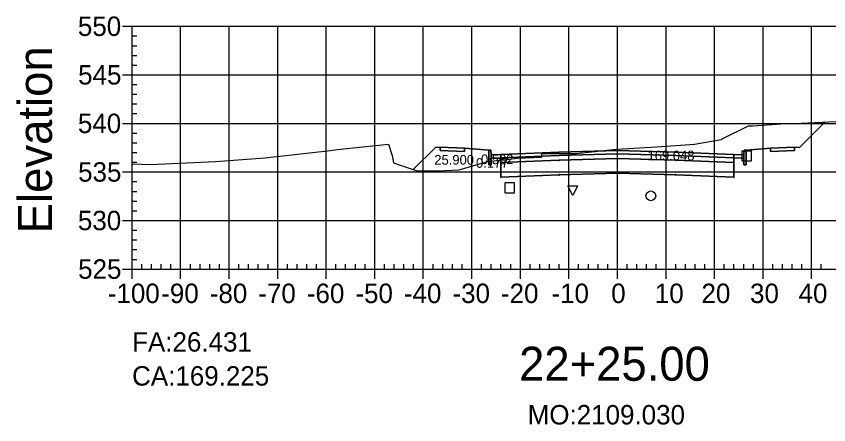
# Model space of a CAD drawing. Extents: x 704834 to 709892, y 372981 to 377533.
# Drawn here: x 705738 to 705905.4, y 372980.8 to 373064.9 of the extents above; entities that cross this region are included whole.
import ezdxf

# ---------------------------------------------------------------- set-up
doc = ezdxf.new("R2010")
doc.units = 0
for name, color, linetype in [('1', 7, 'Continuous'), ('10', 7, 'Continuous'), ('13', 7, 'Continuous'), ('14', 7, 'Continuous'), ('4', 7, 'Continuous'), ('57', 7, 'Continuous'), ('59', 7, 'Continuous'), ('60', 7, 'Continuous'), ('Default_Xsect', 7, 'Continuous'), ('Existing', 7, 'Continuous')]:
    doc.layers.add(name, color=color, linetype=linetype)

msp = doc.modelspace()

# ---------------------------------------------------------------- linework, layer by layer
for points in [[(705899.37, 373037.87), (705904.59, 373043.09)], [(705824.37, 373037.87), (705819.8, 373033.3)], [(705825.37, 373037.91), (705824.37, 373037.87)], [(705835.37, 373037.31), (705830.37, 373037.71)], [(705888.37, 373037.31), (705893.37, 373037.71)], [(705898.37, 373037.91), (705899.37, 373037.87)]]:
    msp.add_lwpolyline(points)
for points in [[(705830.37, 373037.71), (705825.37, 373037.91), (705825.37, 373037.25), (705830.37, 373037.05)], [(705835.87, 373036.31), (705835.79, 373037.31), (705835.37, 373037.31), (705835.37, 373034.31), (705835.87, 373034.31)], [(705887.87, 373034.31), (705888.37, 373034.31), (705888.37, 373037.31), (705887.96, 373037.31), (705887.87, 373036.31)], [(705893.37, 373037.05), (705898.37, 373037.25), (705898.37, 373037.91), (705893.37, 373037.71)], [(705837.87, 373036.39), (705835.87, 373036.31), (705835.87, 373035.65), (705837.87, 373035.73)], [(705861.87, 373036.57), (705873.87, 373036.21), (705885.87, 373035.73), (705885.87, 373036.39), (705873.87, 373036.87), (705861.87, 373037.23), (705849.87, 373036.87), (705837.87, 373036.39), (705837.87, 373035.73), (705849.87, 373036.21)], [(705861.87, 373035.57), (705873.87, 373035.21), (705885.87, 373034.73), (705885.87, 373035.73), (705873.87, 373036.21), (705861.87, 373036.57), (705849.87, 373036.21), (705837.87, 373035.73), (705837.87, 373034.73), (705849.87, 373035.21)], [(705861.82, 373036.52), (705861.92, 373036.52), (705861.92, 373036.62), (705861.82, 373036.62)], [(705861.82, 373035.52), (705861.92, 373035.52), (705861.92, 373035.62), (705861.82, 373035.62)], [(705885.87, 373035.73), (705887.87, 373035.65), (705887.87, 373036.31), (705885.87, 373036.39)], [(705837.82, 373034.68), (705837.92, 373034.68), (705837.92, 373034.78), (705837.82, 373034.78)], [(705861.87, 373032.57), (705873.87, 373032.21), (705885.87, 373031.73), (705885.87, 373034.73), (705873.87, 373035.21), (705861.87, 373035.57), (705849.87, 373035.21), (705837.87, 373034.73), (705837.87, 373031.73), (705849.87, 373032.21)], [(705849.82, 373035.16), (705849.92, 373035.16), (705849.92, 373035.26), (705849.82, 373035.26)], [(705873.82, 373035.16), (705873.92, 373035.16), (705873.92, 373035.26), (705873.82, 373035.26)], [(705885.82, 373034.68), (705885.92, 373034.68), (705885.92, 373034.78), (705885.82, 373034.78)], [(705849.82, 373032.16), (705849.92, 373032.16), (705849.92, 373032.26), (705849.82, 373032.26)], [(705861.82, 373032.52), (705861.92, 373032.52), (705861.92, 373032.62), (705861.82, 373032.62)], [(705873.82, 373032.16), (705873.92, 373032.16), (705873.92, 373032.26), (705873.82, 373032.26)], [(705837.82, 373031.68), (705837.92, 373031.68), (705837.92, 373031.78), (705837.82, 373031.78)], [(705885.82, 373031.68), (705885.92, 373031.68), (705885.92, 373031.78), (705885.82, 373031.78)]]:
    msp.add_lwpolyline(points, close=True)
at = {"layer": '1'}
for points in [[(705837.87, 373035.26), (705841.29, 373035.63), (705846.23, 373035.89), (705846.38, 373036.6), (705853.36, 373036.62), (705861.65, 373037.48), (705869.98, 373037.97), (705877.75, 373038.52), (705883.21, 373039.51), (705883.35, 373039.53), (705883.47, 373039.61), (705888.87, 373042.33), (705889.75, 373042.3), (705896.58, 373042.81), (705899.75, 373042.87), (705904.59, 373043.09), (705899.37, 373037.87), (705898.37, 373037.91), (705898.37, 373037.25), (705893.37, 373037.05), (705893.37, 373037.71), (705888.37, 373037.31), (705888.37, 373034.31), (705887.87, 373034.31), (705887.87, 373035.65), (705885.87, 373035.73), (705885.87, 373034.73), (705885.87, 373031.73), (705873.87, 373032.21), (705861.87, 373032.57), (705849.87, 373032.21), (705837.87, 373031.73), (705837.87, 373034.73)], [(705819.8, 373033.3), (705820.58, 373033.03), (705824.78, 373033.08), (705829.26, 373033.27), (705835.06, 373034.96), (705835.37, 373034.99), (705835.37, 373037.31), (705830.37, 373037.71), (705830.37, 373037.05), (705825.37, 373037.25), (705825.37, 373037.91), (705824.37, 373037.87)], [(705835.87, 373035.05), (705837.87, 373035.26), (705837.87, 373035.73), (705835.87, 373035.65)], [(705835.37, 373034.99), (705835.87, 373035.05), (705835.87, 373034.31), (705835.37, 373034.31)], [(705852.64, 373027.98), (705851.64, 373029.98), (705853.64, 373029.98)]]:
    msp.add_lwpolyline(points, close=True, dxfattribs=at)
at = {"layer": '10'}
msp.add_lwpolyline([(705838.67, 373028.55), (705840.67, 373028.55), (705840.67, 373030.55), (705838.67, 373030.55)], close=True, dxfattribs=at)
at = {"layer": '13'}
msp.add_circle((705868.74, 373027.9), 1, dxfattribs=at)
at = {"layer": '14'}
for points in [[(705904.59, 373043.09), (705904.59, 373043.14), (705904.59, 373043.09), (705904.54, 373043.09), (705904.59, 373043.09), (705904.59, 373043.04), (705904.59, 373043.09), (705904.64, 373043.09)], [(705861.87, 373037.23), (705861.87, 373037.28), (705861.87, 373037.23), (705861.82, 373037.23), (705861.87, 373037.23), (705861.87, 373037.18), (705861.87, 373037.23), (705861.92, 373037.23)], [(705837.87, 373036.39), (705837.87, 373036.44), (705837.87, 373036.39), (705837.82, 373036.39), (705837.87, 373036.39), (705837.87, 373036.34), (705837.87, 373036.39), (705837.92, 373036.39)], [(705849.87, 373036.87), (705849.87, 373036.92), (705849.87, 373036.87), (705849.82, 373036.87), (705849.87, 373036.87), (705849.87, 373036.82), (705849.87, 373036.87), (705849.92, 373036.87)], [(705873.87, 373036.87), (705873.87, 373036.92), (705873.87, 373036.87), (705873.82, 373036.87), (705873.87, 373036.87), (705873.87, 373036.82), (705873.87, 373036.87), (705873.92, 373036.87)], [(705885.87, 373036.39), (705885.87, 373036.44), (705885.87, 373036.39), (705885.82, 373036.39), (705885.87, 373036.39), (705885.87, 373036.34), (705885.87, 373036.39), (705885.92, 373036.39)], [(705819.8, 373033.3), (705819.8, 373033.35), (705819.8, 373033.3), (705819.75, 373033.3), (705819.8, 373033.3), (705819.8, 373033.25), (705819.8, 373033.3), (705819.85, 373033.3)]]:
    msp.add_lwpolyline(points, dxfattribs=at)
at = {"layer": '4'}
msp.add_lwpolyline([(705887.48, 373035.13), (705889.48, 373035.13), (705889.48, 373037.13), (705887.48, 373037.13)], close=True, dxfattribs=at)
at = {"layer": '57'}
for p, q in [((705759.87, 373062.82), (705761.87, 373062.82)), ((705761.87, 373062.82), (705961.87, 373062.82)), ((705761.87, 373012.82), (705761.87, 373062.82)), ((705761.87, 373012.82), (705761.87, 373062.82)), ((705771.87, 373012.82), (705771.87, 373062.82)), ((705781.87, 373012.82), (705781.87, 373062.82)), ((705791.87, 373012.82), (705791.87, 373062.82)), ((705801.87, 373012.82), (705801.87, 373062.82)), ((705811.87, 373012.82), (705811.87, 373062.82)), ((705821.87, 373012.82), (705821.87, 373062.82)), ((705831.87, 373012.82), (705831.87, 373062.82)), ((705841.87, 373012.82), (705841.87, 373062.82)), ((705851.87, 373012.82), (705851.87, 373062.82)), ((705861.87, 373012.82), (705861.87, 373062.82)), ((705871.87, 373012.82), (705871.87, 373062.82)), ((705881.87, 373012.82), (705881.87, 373062.82)), ((705891.87, 373012.82), (705891.87, 373062.82)), ((705901.87, 373012.82), (705901.87, 373062.82)), ((705761.87, 373060.82), (705762.87, 373060.82)), ((705761.87, 373058.82), (705762.87, 373058.82)), ((705761.87, 373056.82), (705762.87, 373056.82)), ((705761.87, 373054.82), (705762.87, 373054.82)), ((705759.87, 373052.82), (705761.87, 373052.82)), ((705761.87, 373052.82), (705961.87, 373052.82)), ((705761.87, 373050.82), (705762.87, 373050.82)), ((705761.87, 373048.82), (705762.87, 373048.82)), ((705761.87, 373046.82), (705762.87, 373046.82)), ((705761.87, 373044.82), (705762.87, 373044.82)), ((705759.87, 373042.82), (705761.87, 373042.82)), ((705761.87, 373042.82), (705961.87, 373042.82)), ((705761.87, 373040.82), (705762.87, 373040.82)), ((705761.87, 373038.82), (705762.87, 373038.82)), ((705761.87, 373036.82), (705762.87, 373036.82)), ((705761.87, 373034.82), (705762.87, 373034.82)), ((705759.87, 373032.82), (705761.87, 373032.82)), ((705761.87, 373032.82), (705961.87, 373032.82)), ((705761.87, 373030.82), (705762.87, 373030.82)), ((705761.87, 373028.82), (705762.87, 373028.82)), ((705761.87, 373026.82), (705762.87, 373026.82)), ((705761.87, 373024.82), (705762.87, 373024.82)), ((705759.87, 373022.82), (705761.87, 373022.82)), ((705761.87, 373022.82), (705961.87, 373022.82)), ((705761.87, 373020.82), (705762.87, 373020.82)), ((705761.87, 373018.82), (705762.87, 373018.82)), ((705761.87, 373016.82), (705762.87, 373016.82)), ((705761.87, 373014.82), (705762.87, 373014.82)), ((705759.87, 373012.82), (705761.87, 373012.82)), ((705761.87, 373012.82), (705961.87, 373012.82)), ((705761.87, 373012.82), (705961.87, 373012.82)), ((705761.87, 373010.82), (705761.87, 373012.82)), ((705763.87, 373012.82), (705763.87, 373013.82)), ((705765.87, 373012.82), (705765.87, 373013.82)), ((705767.87, 373012.82), (705767.87, 373013.82)), ((705769.87, 373012.82), (705769.87, 373013.82)), ((705771.87, 373010.82), (705771.87, 373012.82)), ((705773.87, 373012.82), (705773.87, 373013.82)), ((705775.87, 373012.82), (705775.87, 373013.82)), ((705777.87, 373012.82), (705777.87, 373013.82)), ((705779.87, 373012.82), (705779.87, 373013.82)), ((705781.87, 373010.82), (705781.87, 373012.82)), ((705783.87, 373012.82), (705783.87, 373013.82)), ((705785.87, 373012.82), (705785.87, 373013.82)), ((705787.87, 373012.82), (705787.87, 373013.82)), ((705789.87, 373012.82), (705789.87, 373013.82)), ((705791.87, 373010.82), (705791.87, 373012.82)), ((705793.87, 373012.82), (705793.87, 373013.82)), ((705795.87, 373012.82), (705795.87, 373013.82)), ((705797.87, 373012.82), (705797.87, 373013.82)), ((705799.87, 373012.82), (705799.87, 373013.82)), ((705801.87, 373010.82), (705801.87, 373012.82)), ((705803.87, 373012.82), (705803.87, 373013.82)), ((705805.87, 373012.82), (705805.87, 373013.82)), ((705807.87, 373012.82), (705807.87, 373013.82)), ((705809.87, 373012.82), (705809.87, 373013.82)), ((705811.87, 373010.82), (705811.87, 373012.82)), ((705813.87, 373012.82), (705813.87, 373013.82)), ((705815.87, 373012.82), (705815.87, 373013.82)), ((705817.87, 373012.82), (705817.87, 373013.82)), ((705819.87, 373012.82), (705819.87, 373013.82)), ((705821.87, 373010.82), (705821.87, 373012.82)), ((705823.87, 373012.82), (705823.87, 373013.82)), ((705825.87, 373012.82), (705825.87, 373013.82)), ((705827.87, 373012.82), (705827.87, 373013.82)), ((705829.87, 373012.82), (705829.87, 373013.82)), ((705831.87, 373010.82), (705831.87, 373012.82)), ((705833.87, 373012.82), (705833.87, 373013.82)), ((705835.87, 373012.82), (705835.87, 373013.82)), ((705837.87, 373012.82), (705837.87, 373013.82)), ((705839.87, 373012.82), (705839.87, 373013.82)), ((705841.87, 373010.82), (705841.87, 373012.82)), ((705843.87, 373012.82), (705843.87, 373013.82)), ((705845.87, 373012.82), (705845.87, 373013.82)), ((705847.87, 373012.82), (705847.87, 373013.82)), ((705849.87, 373012.82), (705849.87, 373013.82)), ((705851.87, 373010.82), (705851.87, 373012.82)), ((705853.87, 373012.82), (705853.87, 373013.82)), ((705855.87, 373012.82), (705855.87, 373013.82)), ((705857.87, 373012.82), (705857.87, 373013.82)), ((705859.87, 373012.82), (705859.87, 373013.82)), ((705861.87, 373010.82), (705861.87, 373012.82)), ((705863.87, 373012.82), (705863.87, 373013.82)), ((705865.87, 373012.82), (705865.87, 373013.82)), ((705867.87, 373012.82), (705867.87, 373013.82)), ((705869.87, 373012.82), (705869.87, 373013.82)), ((705871.87, 373010.82), (705871.87, 373012.82)), ((705873.87, 373012.82), (705873.87, 373013.82)), ((705875.87, 373012.82), (705875.87, 373013.82)), ((705877.87, 373012.82), (705877.87, 373013.82)), ((705879.87, 373012.82), (705879.87, 373013.82)), ((705881.87, 373010.82), (705881.87, 373012.82)), ((705883.87, 373012.82), (705883.87, 373013.82)), ((705885.87, 373012.82), (705885.87, 373013.82)), ((705887.87, 373012.82), (705887.87, 373013.82)), ((705889.87, 373012.82), (705889.87, 373013.82)), ((705891.87, 373010.82), (705891.87, 373012.82)), ((705893.87, 373012.82), (705893.87, 373013.82)), ((705895.87, 373012.82), (705895.87, 373013.82)), ((705897.87, 373012.82), (705897.87, 373013.82)), ((705899.87, 373012.82), (705899.87, 373013.82)), ((705901.87, 373010.82), (705901.87, 373012.82)), ((705903.87, 373012.82), (705903.87, 373013.82))]:
    msp.add_line(p, q, dxfattribs=at)
at = {"layer": 'Default_Xsect'}
msp.add_lwpolyline([(705819.8, 373033.3), (705824.37, 373037.87), (705825.37, 373037.91), (705830.37, 373037.71), (705835.37, 373037.31), (705835.79, 373037.31), (705835.87, 373036.31), (705837.87, 373036.39), (705849.87, 373036.87), (705861.87, 373037.23), (705873.87, 373036.87), (705885.87, 373036.39), (705887.87, 373036.31), (705887.96, 373037.31), (705888.37, 373037.31), (705893.37, 373037.71), (705898.37, 373037.91), (705899.37, 373037.87), (705904.59, 373043.09)], dxfattribs=at)
at = {"layer": 'Existing'}
msp.add_lwpolyline([(705761.87, 373034.48), (705765.57, 373034.34), (705779.02, 373034.98), (705789.19, 373035.7), (705802.11, 373037.19), (705803.74, 373037.39), (705804.14, 373037.42), (705814.67, 373038.56), (705815.48, 373036.23), (705815.74, 373034.72), (705817.3, 373034.15), (705820.58, 373033.03), (705824.78, 373033.08), (705829.26, 373033.27), (705835.06, 373034.96), (705841.29, 373035.63), (705846.23, 373035.89), (705846.38, 373036.6), (705853.36, 373036.62), (705861.65, 373037.48), (705869.98, 373037.97), (705877.75, 373038.52), (705883.21, 373039.51), (705883.35, 373039.53), (705883.47, 373039.61), (705888.87, 373042.33), (705889.75, 373042.3), (705896.58, 373042.81), (705899.75, 373042.87), (705909.72, 373043.32)], dxfattribs=at)

# ---------------------------------------------------------------- texts
msp.add_text('CA:169.225', height=4).set_placement((705761.87, 372988.82))
at = {"layer": '1'}
msp.add_text('22+25.00', height=7, dxfattribs=at).set_placement((705841.6, 372989.82))
at = {"layer": '14'}
for p in [(705825.34, 373037.86), (705825.34, 373037.2), (705898.34, 373037.86), (705898.34, 373037.2), (705830.34, 373037), (705893.34, 373037)]:
    msp.add_text('+', height=0.1, dxfattribs=at).set_placement(p)
at = {"layer": '57'}
for s, p in [('550', (705750.7, 373060.82)), ('545', (705750.75, 373050.82)), ('540', (705750.7, 373040.82)), ('535', (705750.75, 373030.82)), ('530', (705750.7, 373020.82)), ('525', (705750.75, 373010.82)), ('-100', (705756.86, 373005.82)), ('-90', (705767.87, 373005.82)), ('-80', (705777.87, 373005.82)), ('-70', (705787.87, 373005.82)), ('-60', (705797.87, 373005.82)), ('-50', (705807.87, 373005.82)), ('-40', (705817.87, 373005.82)), ('-30', (705827.87, 373005.82)), ('-20', (705837.87, 373005.82)), ('-10', (705848.26, 373005.82)), ('0', (705860.58, 373005.82)), ('10', (705869.57, 373005.82)), ('20', (705879.18, 373005.82)), ('30', (705889.18, 373005.82)), ('40', (705899.18, 373005.82))]:
    msp.add_text(s, height=4, dxfattribs=at).set_placement(p)
at = {"layer": '59'}
for s, height, p in [('25.900', 2, (705824.13, 373034.32)), ('0.177', 2, (705832.73, 373033.67)), ('0.532', 2, (705833.75, 373034.42)), ('169.048', 2, (705868.07, 373035.2)), ('FA:26.431', 4, (705761.87, 372995.82)), ('MO:2109.030', 4, (705843.37, 372980.82))]:
    msp.add_text(s, height=height, dxfattribs=at).set_placement(p)
at = {"layer": '60'}
msp.add_text('Elevation', height=7, rotation=90, dxfattribs=at).set_placement((705745.37, 373020.18))

doc.saveas('drawing.dxf')
